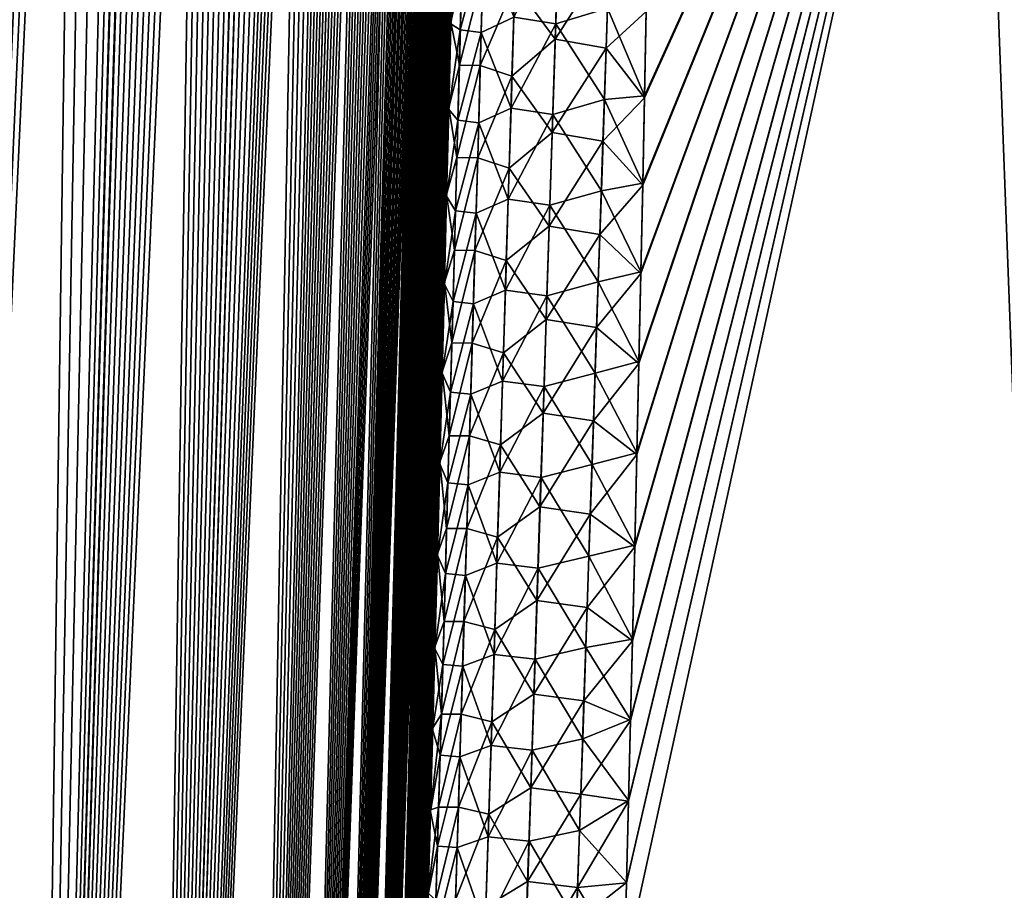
# Model space of a CAD drawing. Header units: metres. Extents: x -109 to 109, y -505 to 40.
# Tile 222 of 331: x 59.91 to 64.15, y -93.3 to -89.54. Entities that reach past the tile are written whole.
import ezdxf

# ---------------------------------------------------------------- set-up
doc = ezdxf.new("R2010")
doc.units = ezdxf.units.M
doc.layers.add('solid_K244224000C74', color=7, linetype='CONTINUOUS')

msp = doc.modelspace()

# ---------------------------------------------------------------- linework, layer by layer
at = {"layer": 'solid_K244224000C74'}
for points in [[(58.619736, -102.819321, -9.522743), (60.018959, -68.180748, -9.500344), (60.143055, -68.193947, -9.719368)], [(58.619736, -102.819321, -9.522743), (59.890728, -68.197083, -9.283277), (60.018959, -68.180748, -9.500344)], [(59.312447, -102.819359, 10.722473), (60.024967, -68.180695, 9.510736), (59.896278, -68.195732, 9.292484)], [(59.312447, -102.819359, 10.722473), (60.149681, -68.195557, 9.731326), (60.024967, -68.180695, 9.510736)], [(58.619736, -102.819321, -9.522743), (60.143055, -68.193947, -9.719368), (60.265053, -68.23732, -9.944122)], [(59.312447, -102.819359, 10.722473), (60.272346, -68.240898, 9.957873), (60.149681, -68.195557, 9.731326)], [(59.312313, -102.819366, -10.722225), (58.619736, -102.819321, -9.522743), (60.265053, -68.23732, -9.944122)], [(59.312313, -102.819366, -10.722225), (60.265053, -68.23732, -9.944122), (60.386879, -68.31356, -10.178873)], [(59.312447, -102.819359, 10.722473), (60.394783, -68.319817, 10.194491), (60.272346, -68.240898, 9.957873)], [(59.312313, -102.819366, -10.722225), (60.386879, -68.31356, -10.178873), (60.50959, -68.428444, -10.427011)], [(59.312447, -102.819359, 10.722473), (59.914825, -102.718887, 11.972528), (60.394783, -68.319817, 10.194491)], [(59.914825, -102.718887, 11.972528), (60.517693, -68.437492, 10.443848), (60.394783, -68.319817, 10.194491)], [(59.312313, -102.819366, -10.722225), (60.50959, -68.428444, -10.427011), (60.632874, -68.587082, -10.689607)], [(59.914825, -102.718887, 11.972528), (60.640522, -68.598389, 10.706372), (60.517693, -68.437492, 10.443848)], [(59.312313, -102.819366, -10.722225), (60.632874, -68.587082, -10.689607), (60.755699, -68.793823, -10.966308)], [(59.914825, -102.718887, 11.972528), (60.762287, -68.80648, 10.981615), (60.640522, -68.598389, 10.706372)], [(59.312313, -102.819366, -10.722225), (60.755699, -68.793823, -10.966308), (60.816189, -68.916214, -11.108828)], [(59.914825, -102.718887, 11.972528), (60.822289, -68.929382, 11.123451), (60.762287, -68.80648, 10.981615)], [(59.312313, -102.819366, -10.722225), (60.816189, -68.916214, -11.108828), (60.875893, -69.051445, -11.253963)], [(59.914825, -102.718887, 11.972528), (60.881523, -69.065025, 11.267893), (60.822289, -68.929382, 11.123451)], [(59.914772, -102.718903, -11.972405), (59.312313, -102.819366, -10.722225), (60.875893, -69.051445, -11.253963)], [(59.914772, -102.718903, -11.972405), (60.875893, -69.051445, -11.253963), (60.934475, -69.200081, -11.401098)], [(59.914825, -102.718887, 11.972528), (60.939671, -69.214005, 11.414376), (60.881523, -69.065025, 11.267893)], [(59.914772, -102.718903, -11.972405), (60.934475, -69.200081, -11.401098), (60.991978, -69.361885, -11.550406)], [(59.914825, -102.718887, 11.972528), (60.424709, -102.516273, 13.271167), (60.939671, -69.214005, 11.414376)], [(60.424709, -102.516273, 13.271167), (60.996769, -69.376099, 11.563077), (60.939671, -69.214005, 11.414376)], [(59.914772, -102.718903, -11.972405), (60.991978, -69.361885, -11.550406), (61.048244, -69.537445, -11.701672)], [(60.424709, -102.516273, 13.271167), (61.052647, -69.551849, 11.71372), (60.996769, -69.376099, 11.563077)], [(59.914772, -102.718903, -11.972405), (61.048244, -69.537445, -11.701672), (61.103176, -69.727036, -11.854755)], [(60.424709, -102.516273, 13.271167), (61.107174, -69.741516, 11.866115), (61.052647, -69.551849, 11.71372)], [(59.914772, -102.718903, -11.972405), (61.103176, -69.727036, -11.854755), (61.156761, -69.930588, -12.009709)], [(60.424709, -102.516273, 13.271167), (61.160362, -69.945023, 12.020344), (61.107174, -69.741516, 11.866115)], [(59.914772, -102.718903, -11.972405), (61.156761, -69.930588, -12.009709), (61.208847, -70.148834, -12.166296)], [(60.424709, -102.516273, 13.271167), (61.212078, -70.163132, 12.176224), (61.160362, -69.945023, 12.020344)], [(59.914772, -102.718903, -11.972405), (61.208847, -70.148834, -12.166296), (61.259415, -70.381607, -12.324515)], [(60.424709, -102.516273, 13.271167), (61.262306, -70.39566, 12.333764), (61.212078, -70.163132, 12.176224)], [(59.914772, -102.718903, -11.972405), (61.259415, -70.381607, -12.324515), (61.308411, -70.629356, -12.484334)], [(60.424709, -102.516273, 13.271167), (61.310982, -70.643066, 12.49292), (61.262306, -70.39566, 12.333764)], [(59.914772, -102.718903, -11.972405), (61.308411, -70.629356, -12.484334), (61.355751, -70.892731, -12.645655)], [(60.424709, -102.516273, 13.271167), (61.358025, -70.906036, 12.653593), (61.310982, -70.643066, 12.49292)], [(60.424706, -102.516273, -13.271149), (59.914772, -102.718903, -11.972405), (61.355751, -70.892731, -12.645655)], [(60.424706, -102.516273, -13.271149), (61.355751, -70.892731, -12.645655), (61.401432, -71.171425, -12.808501)], [(60.424709, -102.516273, 13.271167), (61.403431, -71.184235, 12.81581), (61.358025, -70.906036, 12.653593)], [(60.424706, -102.516273, -13.271149), (61.401432, -71.171425, -12.808501), (61.445377, -71.466408, -12.972818)], [(60.424709, -102.516273, 13.271167), (60.838657, -102.208305, 14.616208), (61.403431, -71.184235, 12.81581)], [(60.838657, -102.208305, 14.616208), (61.447124, -71.478668, 12.979512), (61.403431, -71.184235, 12.81581)], [(60.424706, -102.516273, -13.271149), (61.445377, -71.466408, -12.972818), (61.487553, -71.777885, -13.138582)], [(60.838657, -102.208305, 14.616208), (61.489063, -71.789551, 13.144675), (61.447124, -71.478668, 12.979512)], [(60.424706, -102.516273, -13.271149), (61.487553, -71.777885, -13.138582), (61.527927, -72.105949, -13.305785)], [(60.838657, -102.208305, 14.616208), (61.529221, -72.116959, 13.311293), (61.489063, -71.789551, 13.144675)], [(60.424706, -102.516273, -13.271149), (61.527927, -72.105949, -13.305785), (61.566418, -72.451843, -13.474362)], [(60.838657, -102.208305, 14.616208), (61.567516, -72.462158, 13.479303), (61.529221, -72.116959, 13.311293)], [(60.424706, -102.516273, -13.271149), (61.566418, -72.451843, -13.474362), (61.591038, -72.692101, -13.587521)], [(60.838657, -102.208305, 14.616208), (61.59201, -72.701927, 13.592093), (61.567516, -72.462158, 13.479303)], [(60.424706, -102.516273, -13.271149), (61.591038, -72.692101, -13.587521), (61.614803, -72.940277, -13.701282)], [(60.838657, -102.208305, 14.616208), (61.615665, -72.9496, 13.705495), (61.59201, -72.701927, 13.592093)], [(60.424706, -102.516273, -13.271149), (61.614803, -72.940277, -13.701282), (61.637684, -73.196869, -13.815616)], [(60.838657, -102.208305, 14.616208), (61.638439, -73.205666, 13.81948), (61.615665, -72.9496, 13.705495)], [(60.424706, -102.516273, -13.271149), (61.637684, -73.196869, -13.815616), (61.65966, -73.462181, -13.930505)], [(60.838657, -102.208305, 14.616208), (61.66032, -73.470436, 13.934031), (61.638439, -73.205666, 13.81948)], [(60.424706, -102.516273, -13.271149), (61.65966, -73.462181, -13.930505), (61.680756, -73.73571, -14.045978)], [(60.838657, -102.208305, 14.616208), (61.681324, -73.743416, 14.049176), (61.66032, -73.470436, 13.934031)], [(60.838665, -102.208298, -14.616241), (60.424706, -102.516273, -13.271149), (61.680756, -73.73571, -14.045978)], [(60.838657, -102.208305, 14.616208), (61.701427, -74.024963, 14.164884), (61.681324, -73.743416, 14.049176)], [(60.838665, -102.208298, -14.616241), (61.680756, -73.73571, -14.045978), (61.700939, -74.01783, -14.162003)], [(60.838657, -102.208305, 14.616208), (61.008312, -102.013245, 15.30547), (61.701427, -74.024963, 14.164884)], [(60.838665, -102.208298, -14.616241), (61.700939, -74.01783, -14.162003), (61.720181, -74.309105, -14.278535)], [(61.008312, -102.013245, 15.30547), (61.720592, -74.315659, 14.281111), (61.701427, -74.024963, 14.164884)], [(60.838665, -102.208298, -14.616241), (61.720181, -74.309105, -14.278535), (61.738453, -74.609863, -14.395551)], [(61.008312, -102.013245, 15.30547), (61.7388, -74.615837, 14.397833), (61.720592, -74.315659, 14.281111)], [(60.838665, -102.208298, -14.616241), (61.738453, -74.609863, -14.395551), (61.755791, -74.919533, -14.513095)], [(61.008312, -102.013245, 15.30547), (61.756077, -74.924911, 14.515097), (61.7388, -74.615837, 14.397833)], [(60.838665, -102.208298, -14.616241), (61.755791, -74.919533, -14.513095), (61.77216, -75.238571, -14.631117)], [(61.008312, -102.013245, 15.30547), (61.772392, -75.243347, 14.632849), (61.756077, -74.924911, 14.515097)], [(60.838665, -102.208298, -14.616241), (61.77216, -75.238571, -14.631117), (61.787518, -75.567635, -14.749548)], [(61.008312, -102.013245, 15.30547), (61.787701, -75.5718, 14.751021), (61.772392, -75.243347, 14.632849)], [(61.00832, -102.013237, -15.305506), (60.838665, -102.208298, -14.616241), (61.787518, -75.567635, -14.749548)], [(61.008312, -102.013245, 15.30547), (61.801987, -75.910622, 14.869582), (61.787701, -75.5718, 14.751021)], [(61.00832, -102.013237, -15.305506), (61.787518, -75.567635, -14.749548), (61.801846, -75.907059, -14.868356)], [(61.008312, -102.013245, 15.30547), (61.152149, -101.790222, 16.005117), (61.801987, -75.910622, 14.869582)], [(61.00832, -102.013237, -15.305506), (61.801846, -75.907059, -14.868356), (61.815178, -76.256195, -14.98761)], [(61.152149, -101.790222, 16.005117), (61.815285, -76.259148, 14.9886), (61.801987, -75.910622, 14.869582)], [(61.00832, -102.013237, -15.305506), (61.815178, -76.256195, -14.98761), (61.827484, -76.615616, -15.107229)], [(61.152149, -101.790222, 16.005117), (61.827557, -76.61795, 15.107995), (61.815285, -76.259148, 14.9886)], [(61.00832, -102.013237, -15.305506), (61.827484, -76.615616, -15.107229), (61.838707, -76.986061, -15.227113)], [(61.152149, -101.790222, 16.005117), (61.838757, -76.987785, 15.227665), (61.827557, -76.61795, 15.107995)], [(61.00832, -102.013237, -15.305506), (61.838707, -76.986061, -15.227113), (61.846401, -77.271439, -15.317158)], [(61.152149, -101.790222, 16.005117), (61.846436, -77.272713, 15.317557), (61.838757, -76.987785, 15.227665)], [(61.00832, -102.013237, -15.305506), (61.846401, -77.271439, -15.317158), (61.853512, -77.562737, -15.407394)], [(61.152149, -101.790222, 16.005117), (61.853531, -77.56356, 15.407648), (61.846436, -77.272713, 15.317557)], [(61.00832, -102.013237, -15.305506), (61.853512, -77.562737, -15.407394), (61.860016, -77.860176, -15.497785)], [(61.152149, -101.790222, 16.005117), (61.860027, -77.86055, 15.497899), (61.853531, -77.56356, 15.407648)], [(61.00832, -102.013237, -15.305506), (61.860016, -77.860176, -15.497785), (61.865902, -78.164101, -15.588267)], [(61.152149, -101.790222, 16.005117), (61.865902, -78.164032, 15.588249), (61.860027, -77.86055, 15.497899)], [(61.152153, -101.790215, -16.005148), (61.00832, -102.013237, -15.305506), (61.865902, -78.164101, -15.588267)], [(61.152149, -101.790222, 16.005117), (61.871132, -78.474373, 15.678636), (61.865902, -78.164032, 15.588249)], [(61.152153, -101.790215, -16.005148), (61.865902, -78.164101, -15.588267), (61.87114, -78.474892, -15.67878)], [(61.152149, -101.790222, 16.005117), (61.269543, -101.537865, 16.715139), (61.871132, -78.474373, 15.678636)], [(61.152153, -101.790215, -16.005148), (61.87114, -78.474892, -15.67878), (61.875717, -78.792862, -15.769264)], [(61.269543, -101.537865, 16.715139), (61.875706, -78.791916, 15.769001), (61.871132, -78.474373, 15.678636)], [(61.152153, -101.790215, -16.005148), (61.875717, -78.792862, -15.769264), (61.879669, -79.117493, -15.859822)], [(61.269543, -101.537865, 16.715139), (61.879654, -79.116112, 15.859447), (61.875706, -78.791916, 15.769001)], [(61.152153, -101.790215, -16.005148), (61.879669, -79.117493, -15.859822), (61.882996, -79.448753, -15.950448)], [(61.269543, -101.537865, 16.715139), (61.88298, -79.44696, 15.949965), (61.879654, -79.116112, 15.859447)], [(61.152153, -101.790215, -16.005148), (61.882996, -79.448753, -15.950448), (61.885674, -79.787079, -16.041052)], [(61.269543, -101.537865, 16.715139), (61.885662, -79.784859, 16.040472), (61.88298, -79.44696, 15.949965)], [(61.152153, -101.790215, -16.005148), (61.885674, -79.787079, -16.041052), (61.88768, -80.132874, -16.13155)], [(61.269543, -101.537865, 16.715139), (61.887669, -80.130249, 16.130877), (61.885662, -79.784859, 16.040472)], [(61.152153, -101.790215, -16.005148), (61.88768, -80.132874, -16.13155), (61.888992, -80.486557, -16.221849)], [(61.269543, -101.537865, 16.715139), (61.888985, -80.483543, 16.221092), (61.887669, -80.130249, 16.130877)], [(61.152153, -101.790215, -16.005148), (61.888992, -80.486557, -16.221849), (61.889629, -80.84787, -16.312019)], [(61.269543, -101.537865, 16.715139), (61.889629, -80.844475, 16.311184), (61.888985, -80.483543, 16.221092)], [(61.269547, -101.537849, -16.71517), (61.152153, -101.790215, -16.005148), (61.889629, -80.84787, -16.312019)], [(61.269543, -101.537865, 16.715139), (61.889633, -81.212616, 16.401237), (61.889629, -80.844475, 16.311184)], [(61.269547, -101.537849, -16.71517), (61.889629, -80.84787, -16.312019), (61.889626, -81.216393, -16.402145)], [(61.269543, -101.537865, 16.715139), (61.359631, -101.255722, 17.434717), (61.889633, -81.212616, 16.401237)], [(61.269547, -101.537849, -16.71517), (61.889626, -81.216393, -16.402145), (61.888954, -81.592598, -16.492104)], [(61.359631, -101.255722, 17.434717), (61.888966, -81.588463, 16.491133), (61.889633, -81.212616, 16.401237)], [(61.269547, -101.537849, -16.71517), (61.888954, -81.592598, -16.492104), (61.887589, -81.976982, -16.581776)], [(61.359631, -101.255722, 17.434717), (61.887608, -81.972496, 16.580748), (61.888966, -81.588463, 16.491133)], [(61.269547, -101.537849, -16.71517), (61.887589, -81.976982, -16.581776), (61.885502, -82.370018, -16.67104)], [(61.359631, -101.255722, 17.434717), (61.885532, -82.365196, 16.66996), (61.887608, -81.972496, 16.580748)], [(61.269547, -101.537849, -16.71517), (61.885502, -82.370018, -16.67104), (61.883316, -82.690811, -16.742126)], [(61.359631, -101.255722, 17.434717), (61.883354, -82.685738, 16.741011), (61.885532, -82.365196, 16.66996)], [(61.269547, -101.537849, -16.71517), (61.883316, -82.690811, -16.742126), (61.880711, -83.016655, -16.813086)], [(61.359631, -101.255722, 17.434717), (61.880756, -83.011337, 16.811941), (61.883354, -82.685738, 16.741011)], [(61.269547, -101.537849, -16.71517), (61.880711, -83.016655, -16.813086), (61.877674, -83.347733, -16.883865)], [(61.359631, -101.255722, 17.434717), (61.877731, -83.342171, 16.882694), (61.880756, -83.011337, 16.811941)], [(61.359631, -101.255722, 17.434717), (61.874264, -83.678543, 16.953184), (61.877731, -83.342171, 16.882694)], [(61.269547, -101.537849, -16.71517), (61.877674, -83.347733, -16.883865), (61.874199, -83.684326, -16.954378)], [(61.269547, -101.537849, -16.71517), (61.874199, -83.684326, -16.954378), (61.870266, -84.026726, -17.024536)], [(61.359631, -101.255722, 17.434717), (61.870338, -84.020729, 17.023327), (61.874264, -83.678543, 16.953184)], [(61.269547, -101.537849, -16.71517), (61.870266, -84.026726, -17.024536), (61.865864, -84.375229, -17.094257)], [(61.359631, -101.255722, 17.434717), (61.865948, -84.369026, 17.093033), (61.870338, -84.020729, 17.023327)], [(61.359634, -101.255707, -17.434746), (61.269547, -101.537849, -16.71517), (61.865864, -84.375229, -17.094257)], [(61.359631, -101.255722, 17.434717), (61.861076, -84.723732, 17.162222), (61.865948, -84.369026, 17.093033)], [(61.359634, -101.255707, -17.434746), (61.865864, -84.375229, -17.094257), (61.860985, -84.730118, -17.163454)], [(61.359631, -101.255722, 17.434717), (61.421638, -100.94191, 18.163813), (61.861076, -84.723732, 17.162222)], [(61.359634, -101.255707, -17.434746), (61.860985, -84.730118, -17.163454), (61.855656, -85.091026, -17.232246)], [(61.421638, -100.94191, 18.163813), (61.855755, -85.084473, 17.231009), (61.861076, -84.723732, 17.162222)], [(61.421638, -100.94191, 18.163813), (61.85001, -85.450851, 17.299515), (61.855755, -85.084473, 17.231009)], [(61.359634, -101.255707, -17.434746), (61.855656, -85.091026, -17.232246), (61.849903, -85.457573, -17.300753)], [(61.359634, -101.255707, -17.434746), (61.849903, -85.457573, -17.300753), (61.843712, -85.830086, -17.368856)], [(61.421638, -100.94191, 18.163813), (61.84383, -85.823227, 17.367622), (61.85001, -85.450851, 17.299515)], [(61.359634, -101.255707, -17.434746), (61.843712, -85.830086, -17.368856), (61.838207, -86.145325, -17.425217)], [(61.421638, -100.94191, 18.163813), (61.837193, -86.20192, 17.435213), (61.84383, -85.823227, 17.367622)], [(61.359634, -101.255707, -17.434746), (61.838207, -86.145325, -17.425217), (61.832382, -86.465149, -17.481148)], [(61.421638, -100.94191, 18.163813), (61.830093, -86.587288, 17.502171), (61.837193, -86.20192, 17.435213)], [(61.359634, -101.255707, -17.434746), (61.832382, -86.465149, -17.481148), (61.826225, -86.789742, -17.536581)], [(61.421638, -100.94191, 18.163813), (61.822517, -86.979668, 17.568377), (61.830093, -86.587288, 17.502171)], [(62.514496, -93.622734, -20.032114), (62.523453, -93.265045, -19.992966), (64.024048, -86.734787, -19.950665)], [(64.28318, -93.64727, -21.160151), (62.514496, -93.622734, -20.032114), (64.024048, -86.734787, -19.950665)], [(62.514496, -93.622719, 20.03211), (64.28318, -93.64727, 21.160152), (64.024048, -86.734787, 19.950666)], [(62.523407, -93.266693, 19.993149), (62.514496, -93.622719, 20.03211), (64.024048, -86.734787, 19.950666)], [(62.532146, -92.914543, 19.953306), (62.523407, -93.266693, 19.993149), (64.024048, -86.734787, 19.950666)], [(62.523453, -93.265045, -19.992966), (62.532227, -92.91127, -19.95293), (64.024048, -86.734787, -19.950665)], [(62.540745, -92.566101, 19.912624), (62.532146, -92.914543, 19.953306), (64.024048, -86.734787, 19.950666)], [(62.532227, -92.91127, -19.95293), (62.540863, -92.561226, -19.912046), (64.024048, -86.734787, -19.950665)], [(62.54924, -92.221184, 19.871141), (62.540745, -92.566101, 19.912624), (64.024048, -86.734787, 19.950666)], [(62.540863, -92.561226, -19.912046), (62.549397, -92.214745, -19.870352), (64.024048, -86.734787, -19.950665)], [(62.558998, -91.816116, 19.820734), (62.54924, -92.221184, 19.871141), (64.024048, -86.734787, 19.950666)], [(62.549397, -92.214745, -19.870352), (62.559158, -91.809334, -19.819874), (64.024048, -86.734787, -19.950665)], [(62.568268, -91.417168, 19.769224), (62.558998, -91.816116, 19.820734), (64.024048, -86.734787, 19.950666)], [(62.559158, -91.809334, -19.819874), (62.568432, -91.410034, -19.768288), (64.024048, -86.734787, -19.950665)], [(62.57708, -91.024086, 19.716665), (62.568268, -91.417168, 19.769224), (64.024048, -86.734787, 19.950666)], [(62.568432, -91.410034, -19.768288), (62.577248, -91.016609, -19.715651), (64.024048, -86.734787, -19.950665)], [(62.585468, -90.636635, 19.663105), (62.57708, -91.024086, 19.716665), (64.024048, -86.734787, 19.950666)], [(62.577248, -91.016609, -19.715651), (62.585636, -90.628822, -19.66201), (64.024048, -86.734787, -19.950665)], [(62.593468, -90.254585, 19.608593), (62.585468, -90.636635, 19.663105), (64.024048, -86.734787, 19.950666)], [(62.585636, -90.628822, -19.66201), (62.593639, -90.246429, -19.607414), (64.024048, -86.734787, -19.950665)], [(62.60112, -89.877686, 19.553173), (62.593468, -90.254585, 19.608593), (64.024048, -86.734787, 19.950666)], [(62.593639, -90.246429, -19.607414), (62.601295, -89.869194, -19.55191), (64.024048, -86.734787, -19.950665)], [(62.608459, -89.505699, 19.496889), (62.60112, -89.877686, 19.553173), (64.024048, -86.734787, 19.950666)], [(62.601295, -89.869194, -19.55191), (62.608635, -89.496872, -19.495537), (64.024048, -86.734787, -19.950665)], [(64.28318, -93.64727, -21.160151), (64.024048, -86.734787, -19.950665), (65.46019, -86.734787, -20.779823)], [(64.28318, -93.64727, 21.160152), (65.46019, -86.734787, 20.779823), (64.024048, -86.734787, 19.950666)], [(61.359634, -101.255707, -17.434746), (61.826225, -86.789742, -17.536581), (61.81974, -87.119308, -17.59145)], [(61.421638, -100.94191, 18.163813), (61.814461, -87.379288, 17.633757), (61.822517, -86.979668, 17.568377)], [(61.359634, -101.255707, -17.434746), (61.81974, -87.119308, -17.59145), (61.812923, -87.453804, -17.645775)], [(61.421638, -100.94191, 18.163813), (61.805977, -87.785294, 17.698624), (61.814461, -87.379288, 17.633757)], [(61.359634, -101.255707, -17.434746), (61.812923, -87.453804, -17.645775), (61.80582, -87.792625, -17.69978)], [(61.359634, -101.255707, -17.434746), (61.80582, -87.792625, -17.69978), (61.798428, -88.135933, -17.753395)], [(61.421638, -100.94191, 18.163813), (61.798588, -88.128563, 17.752262), (61.805977, -87.785294, 17.698624)], [(61.359634, -101.255707, -17.434746), (61.798428, -88.135933, -17.753395), (61.790726, -88.483971, -17.806528)], [(61.421638, -100.94191, 18.163813), (61.790894, -88.476578, 17.80542), (61.798588, -88.128563, 17.752262)], [(61.359634, -101.255707, -17.434746), (61.790726, -88.483971, -17.806528), (61.782719, -88.83696, -17.859085)], [(61.421638, -100.94191, 18.163813), (61.782887, -88.829559, 17.858006), (61.790894, -88.476578, 17.80542)], [(61.359634, -101.255707, -17.434746), (61.782719, -88.83696, -17.859085), (61.774391, -89.195145, -17.910973)], [(61.421638, -100.94191, 18.163813), (61.774563, -89.187752, 17.909922), (61.782887, -88.829559, 17.858006)], [(61.359634, -101.255707, -17.434746), (61.774391, -89.195145, -17.910973), (61.765739, -89.558754, -17.962097)], [(61.421638, -100.94191, 18.163813), (61.765915, -89.551384, 17.961077), (61.774563, -89.187752, 17.909922)], [(61.81673, -89.193336, -18.228584), (61.765739, -89.558754, -17.962097), (61.774391, -89.195145, -17.910973)], [(61.80658, -89.58387, -18.283426), (61.765739, -89.558754, -17.962097), (61.81673, -89.193336, -18.228584)], [(61.812836, -89.336952, 18.248079), (61.774563, -89.187752, 17.909922), (61.765915, -89.551384, 17.961077)], [(61.80658, -89.58387, -18.283426), (61.81673, -89.193336, -18.228584), (61.908184, -89.206093, -18.538315)], [(61.80658, -89.58387, -18.283426), (61.908184, -89.206093, -18.538315), (61.897236, -89.596008, -18.593098)], [(61.897236, -89.596008, -18.593098), (61.908184, -89.206093, -18.538315), (62.037342, -89.530029, -18.873135)], [(62.037342, -89.530029, -18.873135), (62.230766, -89.167503, -19.084707), (62.218369, -89.558533, -19.140375)], [(62.218369, -89.558533, -19.140375), (62.230766, -89.167503, -19.084707), (62.441563, -89.491661, -19.361511)], [(62.041218, -89.387444, 18.852398), (62.215786, -89.624695, 19.149048), (62.228592, -89.221603, 19.091934)], [(62.228592, -89.221603, 19.091934), (62.215786, -89.624695, 19.149048), (62.448769, -89.26223, 19.328245)], [(62.215786, -89.624695, 19.149048), (62.435398, -89.663887, 19.385464), (62.448769, -89.26223, 19.328245)], [(62.448769, -89.26223, 19.328245), (62.435398, -89.663887, 19.385464), (62.608459, -89.505699, 19.496889)], [(61.812836, -89.336952, 18.248079), (61.765915, -89.551384, 17.961077), (61.802387, -89.736397, 18.303541)], [(61.812836, -89.336952, 18.248079), (61.802387, -89.736397, 18.303541), (61.904156, -89.339149, 18.556381)], [(61.802387, -89.736397, 18.303541), (61.892887, -89.738312, 18.611876), (61.904156, -89.339149, 18.556381)], [(62.041218, -89.387444, 18.852398), (61.904156, -89.339149, 18.556381), (61.892887, -89.738312, 18.611876)], [(62.041218, -89.387444, 18.852398), (61.892887, -89.738312, 18.611876), (62.029228, -89.784767, 18.90766)], [(62.041218, -89.387444, 18.852398), (62.029228, -89.784767, 18.90766), (62.215786, -89.624695, 19.149048)], [(62.218369, -89.558533, -19.140375), (62.441563, -89.491661, -19.361511), (62.428425, -89.885231, -19.416649)], [(62.428425, -89.885231, -19.416649), (62.441563, -89.491661, -19.361511), (62.601295, -89.869194, -19.55191)], [(62.435398, -89.663887, 19.385464), (62.60112, -89.877686, 19.553173), (62.608459, -89.505699, 19.496889)], [(62.441563, -89.491661, -19.361511), (62.608635, -89.496872, -19.495537), (62.601295, -89.869194, -19.55191)], [(61.897236, -89.596008, -18.593098), (62.037342, -89.530029, -18.873135), (62.025467, -89.922333, -18.927135)], [(62.025467, -89.922333, -18.927135), (62.037342, -89.530029, -18.873135), (62.218369, -89.558533, -19.140375)], [(61.421638, -100.941902, -18.16383), (61.359634, -101.255707, -17.434746), (61.765739, -89.558754, -17.962097)], [(61.421638, -100.94191, 18.163813), (61.756939, -89.920692, 18.011377), (61.765915, -89.551384, 17.961077)], [(61.421638, -100.941902, -18.16383), (61.765739, -89.558754, -17.962097), (61.756756, -89.928024, -18.012365)], [(61.80658, -89.58387, -18.283426), (61.756756, -89.928024, -18.012365), (61.765739, -89.558754, -17.962097)], [(61.796249, -89.974632, -18.336712), (61.756756, -89.928024, -18.012365), (61.80658, -89.58387, -18.283426)], [(61.802387, -89.736397, 18.303541), (61.765915, -89.551384, 17.961077), (61.756939, -89.920692, 18.011377)], [(61.796249, -89.974632, -18.336712), (61.80658, -89.58387, -18.283426), (61.897236, -89.596008, -18.593098)], [(62.025467, -89.922333, -18.927135), (62.218369, -89.558533, -19.140375), (62.205864, -89.949753, -19.19445)], [(62.205864, -89.949753, -19.19445), (62.218369, -89.558533, -19.140375), (62.428425, -89.885231, -19.416649)], [(61.796249, -89.974632, -18.336712), (61.897236, -89.596008, -18.593098), (61.886131, -89.986137, -18.646322)], [(61.886131, -89.986137, -18.646322), (61.897236, -89.596008, -18.593098), (62.025467, -89.922333, -18.927135)], [(62.029228, -89.784767, 18.90766), (62.202866, -90.028, 19.204472), (62.215786, -89.624695, 19.149048)], [(62.215786, -89.624695, 19.149048), (62.202866, -90.028, 19.204472), (62.435398, -89.663887, 19.385464)], [(62.202866, -90.028, 19.204472), (62.421932, -90.065742, 19.44099), (62.435398, -89.663887, 19.385464)], [(62.435398, -89.663887, 19.385464), (62.421932, -90.065742, 19.44099), (62.60112, -89.877686, 19.553173)], [(61.802387, -89.736397, 18.303541), (61.756939, -89.920692, 18.011377), (61.791752, -90.13607, 18.357378)], [(61.802387, -89.736397, 18.303541), (61.791752, -90.13607, 18.357378), (61.892887, -89.738312, 18.611876)], [(61.791752, -90.13607, 18.357378), (61.881462, -90.137703, 18.665741), (61.892887, -89.738312, 18.611876)], [(62.029228, -89.784767, 18.90766), (61.892887, -89.738312, 18.611876), (61.881462, -90.137703, 18.665741)], [(62.029228, -89.784767, 18.90766), (61.881462, -90.137703, 18.665741), (62.017109, -90.182304, 18.9613)], [(62.029228, -89.784767, 18.90766), (62.017109, -90.182304, 18.9613), (62.202866, -90.028, 19.204472)], [(62.205864, -89.949753, -19.19445), (62.428425, -89.885231, -19.416649), (62.415211, -90.278992, -19.470167)], [(62.415211, -90.278992, -19.470167), (62.428425, -89.885231, -19.416649), (62.593639, -90.246429, -19.607414)], [(62.421932, -90.065742, 19.44099), (62.593468, -90.254585, 19.608593), (62.60112, -89.877686, 19.553173)], [(62.428425, -89.885231, -19.416649), (62.601295, -89.869194, -19.55191), (62.593639, -90.246429, -19.607414)], [(61.421638, -100.94191, 18.163813), (61.454559, -100.596848, 18.901022), (61.756939, -89.920692, 18.011377)], [(61.421638, -100.941902, -18.16383), (61.756756, -89.928024, -18.012365), (61.747463, -90.302811, -18.061842)], [(61.454559, -100.596848, 18.901022), (61.747643, -90.29554, 18.06089), (61.756939, -89.920692, 18.011377)], [(61.796249, -89.974632, -18.336712), (61.747463, -90.302811, -18.061842), (61.756756, -89.928024, -18.012365)], [(61.791752, -90.13607, 18.357378), (61.756939, -89.920692, 18.011377), (61.747643, -90.29554, 18.06089)], [(61.886131, -89.986137, -18.646322), (62.025467, -89.922333, -18.927135), (62.01347, -90.314842, -18.979561)], [(62.01347, -90.314842, -18.979561), (62.025467, -89.922333, -18.927135), (62.205864, -89.949753, -19.19445)], [(62.01347, -90.314842, -18.979561), (62.205864, -89.949753, -19.19445), (62.19326, -90.341171, -19.246948)], [(62.19326, -90.341171, -19.246948), (62.205864, -89.949753, -19.19445), (62.415211, -90.278992, -19.470167)], [(61.785751, -90.365616, -18.388449), (61.747463, -90.302811, -18.061842), (61.796249, -89.974632, -18.336712)], [(61.785751, -90.365616, -18.388449), (61.796249, -89.974632, -18.336712), (61.886131, -89.986137, -18.646322)], [(61.785751, -90.365616, -18.388449), (61.886131, -89.986137, -18.646322), (61.874886, -90.376472, -18.698)], [(61.874886, -90.376472, -18.698), (61.886131, -89.986137, -18.646322), (62.01347, -90.314842, -18.979561)], [(62.017109, -90.182304, 18.9613), (62.189842, -90.431503, 19.258221), (62.202866, -90.028, 19.204472)], [(62.202866, -90.028, 19.204472), (62.189842, -90.431503, 19.258221), (62.421932, -90.065742, 19.44099)], [(62.189842, -90.431503, 19.258221), (62.408386, -90.467796, 19.494835), (62.421932, -90.065742, 19.44099)], [(62.421932, -90.065742, 19.44099), (62.408386, -90.467796, 19.494835), (62.593468, -90.254585, 19.608593)], [(61.791752, -90.13607, 18.357378), (61.747643, -90.29554, 18.06089), (61.780941, -90.53598, 18.409601)], [(61.791752, -90.13607, 18.357378), (61.780941, -90.53598, 18.409601), (61.881462, -90.137703, 18.665741)], [(61.780941, -90.53598, 18.409601), (61.869896, -90.537308, 18.717989), (61.881462, -90.137703, 18.665741)], [(62.017109, -90.182304, 18.9613), (61.881462, -90.137703, 18.665741), (61.869896, -90.537308, 18.717989)], [(62.017109, -90.182304, 18.9613), (61.869896, -90.537308, 18.717989), (62.004875, -90.580048, 19.013329)], [(62.017109, -90.182304, 18.9613), (62.004875, -90.580048, 19.013329), (62.189842, -90.431503, 19.258221)], [(62.408386, -90.467796, 19.494835), (62.585468, -90.636635, 19.663105), (62.593468, -90.254585, 19.608593)], [(62.415211, -90.278992, -19.470167), (62.593639, -90.246429, -19.607414), (62.585636, -90.628822, -19.66201)], [(61.421638, -100.941902, -18.16383), (61.747463, -90.302811, -18.061842), (61.737888, -90.682442, -18.110817)], [(61.454559, -100.596848, 18.901022), (61.738071, -90.675255, 18.109903), (61.747643, -90.29554, 18.06089)], [(61.785751, -90.365616, -18.388449), (61.737888, -90.682442, -18.110817), (61.747463, -90.302811, -18.061842)], [(61.780941, -90.53598, 18.409601), (61.747643, -90.29554, 18.06089), (61.738071, -90.675255, 18.109903)], [(62.19326, -90.341171, -19.246948), (62.415211, -90.278992, -19.470167), (62.40192, -90.672928, -19.522081)], [(62.40192, -90.672928, -19.522081), (62.415211, -90.278992, -19.470167), (62.585636, -90.628822, -19.66201)], [(61.874886, -90.376472, -18.698), (62.01347, -90.314842, -18.979561), (62.001366, -90.707542, -19.030422)], [(62.001366, -90.707542, -19.030422), (62.01347, -90.314842, -18.979561), (62.19326, -90.341171, -19.246948)], [(62.001366, -90.707542, -19.030422), (62.19326, -90.341171, -19.246948), (62.180569, -90.732773, -19.297876)], [(62.180569, -90.732773, -19.297876), (62.19326, -90.341171, -19.246948), (62.40192, -90.672928, -19.522081)], [(61.775093, -90.756821, -18.438648), (61.737888, -90.682442, -18.110817), (61.785751, -90.365616, -18.388449)], [(61.775093, -90.756821, -18.438648), (61.785751, -90.365616, -18.388449), (61.874886, -90.376472, -18.698)], [(61.775093, -90.756821, -18.438648), (61.874886, -90.376472, -18.698), (61.863506, -90.767014, -18.74814)], [(61.863506, -90.767014, -18.74814), (61.874886, -90.376472, -18.698), (62.001366, -90.707542, -19.030422)], [(62.004875, -90.580048, 19.013329), (62.176727, -90.835197, 19.310303), (62.189842, -90.431503, 19.258221)], [(62.189842, -90.431503, 19.258221), (62.176727, -90.835197, 19.310303), (62.408386, -90.467796, 19.494835)], [(62.176727, -90.835197, 19.310303), (62.394772, -90.870026, 19.547012), (62.408386, -90.467796, 19.494835)], [(62.408386, -90.467796, 19.494835), (62.394772, -90.870026, 19.547012), (62.585468, -90.636635, 19.663105)], [(61.780941, -90.53598, 18.409601), (61.738071, -90.675255, 18.109903), (61.769974, -90.936119, 18.46022)], [(61.780941, -90.53598, 18.409601), (61.769974, -90.936119, 18.46022), (61.869896, -90.537308, 18.717989)], [(61.769974, -90.936119, 18.46022), (61.858192, -90.937126, 18.768633), (61.869896, -90.537308, 18.717989)], [(62.004875, -90.580048, 19.013329), (61.869896, -90.537308, 18.717989), (61.858192, -90.937126, 18.768633)], [(62.004875, -90.580048, 19.013329), (61.858192, -90.937126, 18.768633), (61.992535, -90.977982, 19.063759)], [(62.004875, -90.580048, 19.013329), (61.992535, -90.977982, 19.063759), (62.176727, -90.835197, 19.310303)], [(62.394772, -90.870026, 19.547012), (62.57708, -91.024086, 19.716665), (62.585468, -90.636635, 19.663105)], [(62.40192, -90.672928, -19.522081), (62.585636, -90.628822, -19.66201), (62.577248, -91.016609, -19.715651)], [(61.421638, -100.941902, -18.16383), (61.737888, -90.682442, -18.110817), (61.728035, -91.067169, -18.159178)], [(61.454559, -100.596848, 18.901022), (61.728218, -91.060066, 18.158302), (61.738071, -90.675255, 18.109903)], [(61.775093, -90.756821, -18.438648), (61.728035, -91.067169, -18.159178), (61.737888, -90.682442, -18.110817)], [(61.769974, -90.936119, 18.46022), (61.738071, -90.675255, 18.109903), (61.728218, -91.060066, 18.158302)], [(62.180569, -90.732773, -19.297876), (62.40192, -90.672928, -19.522081), (62.388573, -91.067047, -19.572401)], [(62.388573, -91.067047, -19.572401), (62.40192, -90.672928, -19.522081), (62.577248, -91.016609, -19.715651)], [(61.863506, -90.767014, -18.74814), (62.001366, -90.707542, -19.030422), (61.989159, -91.100433, -19.079727)], [(61.989159, -91.100433, -19.079727), (62.001366, -90.707542, -19.030422), (62.180569, -90.732773, -19.297876)], [(61.989159, -91.100433, -19.079727), (62.180569, -90.732773, -19.297876), (62.167801, -91.12455, -19.34725)], [(62.167801, -91.12455, -19.34725), (62.180569, -90.732773, -19.297876), (62.388573, -91.067047, -19.572401)], [(61.764286, -91.148224, -18.487322), (61.728035, -91.067169, -18.159178), (61.775093, -90.756821, -18.438648)], [(61.764286, -91.148224, -18.487322), (61.775093, -90.756821, -18.438648), (61.863506, -90.767014, -18.74814)], [(61.764286, -91.148224, -18.487322), (61.863506, -90.767014, -18.74814), (61.852009, -91.157745, -18.796757)], [(61.852009, -91.157745, -18.796757), (61.863506, -90.767014, -18.74814), (61.989159, -91.100433, -19.079727)], [(61.992535, -90.977982, 19.063759), (62.163536, -91.239082, 19.360737), (62.176727, -90.835197, 19.310303)], [(62.176727, -90.835197, 19.310303), (62.163536, -91.239082, 19.360737), (62.394772, -90.870026, 19.547012)], [(62.163536, -91.239082, 19.360737), (62.381096, -91.272438, 19.597536), (62.394772, -90.870026, 19.547012)], [(62.394772, -90.870026, 19.547012), (62.381096, -91.272438, 19.597536), (62.57708, -91.024086, 19.716665)], [(61.769974, -90.936119, 18.46022), (61.728218, -91.060066, 18.158302), (61.758854, -91.336464, 18.509249)], [(61.769974, -90.936119, 18.46022), (61.758854, -91.336464, 18.509249), (61.858192, -90.937126, 18.768633)], [(61.758854, -91.336464, 18.509249), (61.846367, -91.337143, 18.81768), (61.858192, -90.937126, 18.768633)], [(61.992535, -90.977982, 19.063759), (61.858192, -90.937126, 18.768633), (61.846367, -91.337143, 18.81768)], [(61.992535, -90.977982, 19.063759), (61.846367, -91.337143, 18.81768), (61.980099, -91.376106, 19.112604)], [(61.992535, -90.977982, 19.063759), (61.980099, -91.376106, 19.112604), (62.163536, -91.239082, 19.360737)], [(62.381096, -91.272438, 19.597536), (62.568268, -91.417168, 19.769224), (62.57708, -91.024086, 19.716665)], [(62.388573, -91.067047, -19.572401), (62.577248, -91.016609, -19.715651), (62.568432, -91.410034, -19.768288)], [(61.421638, -100.941902, -18.16383), (61.728035, -91.067169, -18.159178), (61.717888, -91.45726, -18.206795)], [(61.454559, -100.596848, 18.901022), (61.718075, -91.450256, 18.205961), (61.728218, -91.060066, 18.158302)], [(61.764286, -91.148224, -18.487322), (61.717888, -91.45726, -18.206795), (61.728035, -91.067169, -18.159178)], [(61.758854, -91.336464, 18.509249), (61.728218, -91.060066, 18.158302), (61.718075, -91.450256, 18.205961)], [(62.167801, -91.12455, -19.34725), (62.388573, -91.067047, -19.572401), (62.375175, -91.461327, -19.621138)], [(62.375175, -91.461327, -19.621138), (62.388573, -91.067047, -19.572401), (62.568432, -91.410034, -19.768288)], [(61.852009, -91.157745, -18.796757), (61.989159, -91.100433, -19.079727), (61.976864, -91.493507, -19.127493)], [(61.976864, -91.493507, -19.127493), (61.989159, -91.100433, -19.079727), (62.167801, -91.12455, -19.34725)], [(61.753342, -91.539833, -18.534479), (61.717888, -91.45726, -18.206795), (61.764286, -91.148224, -18.487322)], [(61.753342, -91.539833, -18.534479), (61.764286, -91.148224, -18.487322), (61.852009, -91.157745, -18.796757)], [(61.753342, -91.539833, -18.534479), (61.852009, -91.157745, -18.796757), (61.840401, -91.548676, -18.843857)], [(61.840401, -91.548676, -18.843857), (61.852009, -91.157745, -18.796757), (61.976864, -91.493507, -19.127493)], [(61.976864, -91.493507, -19.127493), (62.167801, -91.12455, -19.34725), (62.154964, -91.516502, -19.395077)], [(62.154964, -91.516502, -19.395077), (62.167801, -91.12455, -19.34725), (62.375175, -91.461327, -19.621138)], [(61.980099, -91.376106, 19.112604), (62.150276, -91.64315, 19.409531), (62.163536, -91.239082, 19.360737)], [(62.163536, -91.239082, 19.360737), (62.150276, -91.64315, 19.409531), (62.381096, -91.272438, 19.597536)], [(62.150276, -91.64315, 19.409531), (62.367378, -91.675026, 19.646416), (62.381096, -91.272438, 19.597536)], [(62.381096, -91.272438, 19.597536), (62.367378, -91.675026, 19.646416), (62.568268, -91.417168, 19.769224)], [(61.758854, -91.336464, 18.509249), (61.718075, -91.450256, 18.205961), (61.747601, -91.737015, 18.556698)], [(61.758854, -91.336464, 18.509249), (61.747601, -91.737015, 18.556698), (61.846367, -91.337143, 18.81768)], [(61.747601, -91.737015, 18.556698), (61.834435, -91.737358, 18.865149), (61.846367, -91.337143, 18.81768)], [(61.980099, -91.376106, 19.112604), (61.846367, -91.337143, 18.81768), (61.834435, -91.737358, 18.865149)], [(61.980099, -91.376106, 19.112604), (61.834435, -91.737358, 18.865149), (61.967583, -91.774414, 19.159872)], [(61.980099, -91.376106, 19.112604), (61.967583, -91.774414, 19.159872), (62.150276, -91.64315, 19.409531)], [(62.367378, -91.675026, 19.646416), (62.558998, -91.816116, 19.820734), (62.568268, -91.417168, 19.769224)], [(62.375175, -91.461327, -19.621138), (62.568432, -91.410034, -19.768288), (62.559158, -91.809334, -19.819874)], [(61.421638, -100.941902, -18.16383), (61.717888, -91.45726, -18.206795), (61.707443, -91.852997, -18.253536)], [(61.454559, -100.596848, 18.901022), (61.707626, -91.846115, 18.252747), (61.718075, -91.450256, 18.205961)], [(61.753342, -91.539833, -18.534479), (61.707443, -91.852997, -18.253536), (61.717888, -91.45726, -18.206795)], [(61.747601, -91.737015, 18.556698), (61.718075, -91.450256, 18.205961), (61.707626, -91.846115, 18.252747)], [(62.154964, -91.516502, -19.395077), (62.375175, -91.461327, -19.621138), (62.361736, -91.855774, -19.668306)], [(62.361736, -91.855774, -19.668306), (62.375175, -91.461327, -19.621138), (62.559158, -91.809334, -19.819874)], [(61.840401, -91.548676, -18.843857), (61.976864, -91.493507, -19.127493), (61.964493, -91.886757, -19.173725)], [(61.964493, -91.886757, -19.173725), (61.976864, -91.493507, -19.127493), (62.154964, -91.516502, -19.395077)], [(61.742275, -91.931633, -18.58013), (61.707443, -91.852997, -18.253536), (61.753342, -91.539833, -18.534479)], [(61.742275, -91.931633, -18.58013), (61.753342, -91.539833, -18.534479), (61.840401, -91.548676, -18.843857)], [(61.964493, -91.886757, -19.173725), (62.154964, -91.516502, -19.395077), (62.142078, -91.908615, -19.441368)], [(62.142078, -91.908615, -19.441368), (62.154964, -91.516502, -19.395077), (62.361736, -91.855774, -19.668306)], [(61.742275, -91.931633, -18.58013), (61.840401, -91.548676, -18.843857), (61.828697, -91.939781, -18.88945)], [(61.828697, -91.939781, -18.88945), (61.840401, -91.548676, -18.843857), (61.964493, -91.886757, -19.173725)], [(61.967583, -91.774414, 19.159872), (62.136963, -92.047394, 19.456697), (62.150276, -91.64315, 19.409531)], [(62.150276, -91.64315, 19.409531), (62.136963, -92.047394, 19.456697), (62.367378, -91.675026, 19.646416)], [(62.136963, -92.047394, 19.456697), (62.353626, -92.077774, 19.693668), (62.367378, -91.675026, 19.646416)], [(62.367378, -91.675026, 19.646416), (62.353626, -92.077774, 19.693668), (62.558998, -91.816116, 19.820734)], [(61.747601, -91.737015, 18.556698), (61.707626, -91.846115, 18.252747), (61.736217, -92.137764, 18.602577)], [(61.747601, -91.737015, 18.556698), (61.736217, -92.137764, 18.602577), (61.834435, -91.737358, 18.865149)], [(61.736217, -92.137764, 18.602577), (61.822403, -92.137756, 18.911043), (61.834435, -91.737358, 18.865149)], [(61.967583, -91.774414, 19.159872), (61.834435, -91.737358, 18.865149), (61.822403, -92.137756, 18.911043)], [(61.967583, -91.774414, 19.159872), (61.822403, -92.137756, 18.911043), (61.954994, -92.172897, 19.20558)], [(61.967583, -91.774414, 19.159872), (61.954994, -92.172897, 19.20558), (62.136963, -92.047394, 19.456697)], [(62.353626, -92.077774, 19.693668), (62.54924, -92.221184, 19.871141), (62.558998, -91.816116, 19.820734)], [(62.361736, -91.855774, -19.668306), (62.559158, -91.809334, -19.819874), (62.549397, -92.214745, -19.870352)], [(61.421638, -100.941902, -18.16383), (61.707443, -91.852997, -18.253536), (61.696693, -92.254662, -18.299276)], [(61.454559, -100.596848, 18.901022), (61.696873, -92.247925, 18.298529), (61.707626, -91.846115, 18.252747)], [(61.742275, -91.931633, -18.58013), (61.696693, -92.254662, -18.299276), (61.707443, -91.852997, -18.253536)], [(61.736217, -92.137764, 18.602577), (61.707626, -91.846115, 18.252747), (61.696873, -92.247925, 18.298529)], [(62.142078, -91.908615, -19.441368), (62.361736, -91.855774, -19.668306), (62.34827, -92.250374, -19.713915)], [(62.34827, -92.250374, -19.713915), (62.361736, -91.855774, -19.668306), (62.549397, -92.214745, -19.870352)], [(61.828697, -91.939781, -18.88945), (61.964493, -91.886757, -19.173725), (61.952053, -92.280182, -19.218435)], [(61.952053, -92.280182, -19.218435), (61.964493, -91.886757, -19.173725), (62.142078, -91.908615, -19.441368)], [(61.952053, -92.280182, -19.218435), (62.142078, -91.908615, -19.441368), (62.129143, -92.300896, -19.486137)], [(62.129143, -92.300896, -19.486137), (62.142078, -91.908615, -19.441368), (62.34827, -92.250374, -19.713915)], [(61.731091, -92.323624, -18.624287), (61.696693, -92.254662, -18.299276), (61.742275, -91.931633, -18.58013)], [(61.731091, -92.323624, -18.624287), (61.742275, -91.931633, -18.58013), (61.828697, -91.939781, -18.88945)], [(61.731091, -92.323624, -18.624287), (61.828697, -91.939781, -18.88945), (61.816902, -92.331062, -18.933552)], [(61.816902, -92.331062, -18.933552), (61.828697, -91.939781, -18.88945), (61.952053, -92.280182, -19.218435)], [(61.954994, -92.172897, 19.20558), (62.123608, -92.451805, 19.502253), (62.136963, -92.047394, 19.456697)], [(62.136963, -92.047394, 19.456697), (62.123608, -92.451805, 19.502253), (62.353626, -92.077774, 19.693668)], [(62.123608, -92.451805, 19.502253), (62.339851, -92.48069, 19.739304), (62.353626, -92.077774, 19.693668)], [(62.353626, -92.077774, 19.693668), (62.339851, -92.48069, 19.739304), (62.54924, -92.221184, 19.871141)], [(61.736217, -92.137764, 18.602577), (61.696873, -92.247925, 18.298529), (61.724724, -92.538696, 18.6469)], [(61.724724, -92.538696, 18.6469), (61.810287, -92.53833, 18.955381), (61.822403, -92.137756, 18.911043)], [(61.736217, -92.137764, 18.602577), (61.724724, -92.538696, 18.6469), (61.822403, -92.137756, 18.911043)], [(61.954994, -92.172897, 19.20558), (61.822403, -92.137756, 18.911043), (61.810287, -92.53833, 18.955381)], [(61.954994, -92.172897, 19.20558), (61.810287, -92.53833, 18.955381), (61.942345, -92.571548, 19.249735)], [(61.954994, -92.172897, 19.20558), (61.942345, -92.571548, 19.249735), (62.123608, -92.451805, 19.502253)], [(62.339851, -92.48069, 19.739304), (62.540745, -92.566101, 19.912624), (62.54924, -92.221184, 19.871141)], [(62.34827, -92.250374, -19.713915), (62.549397, -92.214745, -19.870352), (62.540863, -92.561226, -19.912046)], [(61.421638, -100.941902, -18.16383), (61.696693, -92.254662, -18.299276), (61.687229, -92.603874, -18.337584)], [(61.454559, -100.596848, 18.901022), (61.687408, -92.597282, 18.336874), (61.696873, -92.247925, 18.298529)], [(61.731091, -92.323624, -18.624287), (61.687229, -92.603874, -18.337584), (61.696693, -92.254662, -18.299276)], [(61.724724, -92.538696, 18.6469), (61.696873, -92.247925, 18.298529), (61.687408, -92.597282, 18.336874)], [(62.129143, -92.300896, -19.486137), (62.34827, -92.250374, -19.713915), (62.334789, -92.645126, -19.757978)], [(62.334789, -92.645126, -19.757978), (62.34827, -92.250374, -19.713915), (62.540863, -92.561226, -19.912046)], [(61.816902, -92.331062, -18.933552), (61.952053, -92.280182, -19.218435), (61.93956, -92.673767, -19.261637)], [(61.93956, -92.673767, -19.261637), (61.952053, -92.280182, -19.218435), (62.129143, -92.300896, -19.486137)], [(61.93956, -92.673767, -19.261637), (62.129143, -92.300896, -19.486137), (62.116177, -92.693329, -19.529394)], [(62.116177, -92.693329, -19.529394), (62.129143, -92.300896, -19.486137), (62.334789, -92.645126, -19.757978)], [(61.719807, -92.715782, -18.666956), (61.687229, -92.603874, -18.337584), (61.731091, -92.323624, -18.624287)], [(61.719807, -92.715782, -18.666956), (61.731091, -92.323624, -18.624287), (61.816902, -92.331062, -18.933552)], [(61.719807, -92.715782, -18.666956), (61.816902, -92.331062, -18.933552), (61.805031, -92.722511, -18.976168)], [(61.805031, -92.722511, -18.976168), (61.816902, -92.331062, -18.933552), (61.93956, -92.673767, -19.261637)], [(61.942345, -92.571548, 19.249735), (62.110218, -92.856377, 19.546207), (62.123608, -92.451805, 19.502253)], [(62.123608, -92.451805, 19.502253), (62.110218, -92.856377, 19.546207), (62.339851, -92.48069, 19.739304)], [(62.110218, -92.856377, 19.546207), (62.326065, -92.883751, 19.783335), (62.339851, -92.48069, 19.739304)], [(62.339851, -92.48069, 19.739304), (62.326065, -92.883751, 19.783335), (62.540745, -92.566101, 19.912624)], [(61.724724, -92.538696, 18.6469), (61.687408, -92.597282, 18.336874), (61.677708, -92.951393, 18.374304)], [(61.724724, -92.538696, 18.6469), (61.677708, -92.951393, 18.374304), (61.713127, -92.939812, 18.689674)], [(61.713127, -92.939812, 18.689674), (61.798096, -92.939087, 18.998169), (61.810287, -92.53833, 18.955381)], [(61.724724, -92.538696, 18.6469), (61.713127, -92.939812, 18.689674), (61.810287, -92.53833, 18.955381)], [(61.942345, -92.571548, 19.249735), (61.810287, -92.53833, 18.955381), (61.798096, -92.939087, 18.998169)], [(62.334789, -92.645126, -19.757978), (62.540863, -92.561226, -19.912046), (62.532227, -92.91127, -19.95293)], [(61.421638, -100.941902, -18.16383), (61.687229, -92.603874, -18.337584), (61.677532, -92.957825, -18.374975)], [(61.454559, -100.596848, 18.901022), (61.677708, -92.951393, 18.374304), (61.687408, -92.597282, 18.336874)], [(61.719807, -92.715782, -18.666956), (61.677532, -92.957825, -18.374975), (61.687229, -92.603874, -18.337584)], [(61.942345, -92.571548, 19.249735), (61.798096, -92.939087, 18.998169), (61.929649, -92.970367, 19.292347)], [(61.942345, -92.571548, 19.249735), (61.929649, -92.970367, 19.292347), (62.110218, -92.856377, 19.546207)], [(62.326065, -92.883751, 19.783335), (62.532146, -92.914543, 19.953306), (62.540745, -92.566101, 19.912624)], [(62.116177, -92.693329, -19.529394), (62.334789, -92.645126, -19.757978), (62.321297, -93.040031, -19.800505)], [(62.321297, -93.040031, -19.800505), (62.334789, -92.645126, -19.757978), (62.532227, -92.91127, -19.95293)], [(61.805031, -92.722511, -18.976168), (61.93956, -92.673767, -19.261637), (61.927017, -93.067505, -19.303339)], [(61.927017, -93.067505, -19.303339), (61.93956, -92.673767, -19.261637), (62.116177, -92.693329, -19.529394)], [(61.708424, -93.108116, -18.708149), (61.677532, -92.957825, -18.374975), (61.719807, -92.715782, -18.666956)], [(61.708424, -93.108116, -18.708149), (61.719807, -92.715782, -18.666956), (61.805031, -92.722511, -18.976168)], [(61.708424, -93.108116, -18.708149), (61.805031, -92.722511, -18.976168), (61.793087, -93.114128, -19.017309)], [(61.793087, -93.114128, -19.017309), (61.805031, -92.722511, -18.976168), (61.927017, -93.067505, -19.303339)], [(61.927017, -93.067505, -19.303339), (62.116177, -92.693329, -19.529394), (62.103184, -93.085915, -19.57115)], [(62.103184, -93.085915, -19.57115), (62.116177, -92.693329, -19.529394), (62.321297, -93.040031, -19.800505)], [(61.929649, -92.970367, 19.292347), (62.096809, -93.261108, 19.588566), (62.110218, -92.856377, 19.546207)], [(62.110218, -92.856377, 19.546207), (62.096809, -93.261108, 19.588566), (62.326065, -92.883751, 19.783335)], [(62.096809, -93.261108, 19.588566), (62.312271, -93.286964, 19.825768), (62.326065, -92.883751, 19.783335)], [(62.326065, -92.883751, 19.783335), (62.312271, -93.286964, 19.825768), (62.532146, -92.914543, 19.953306)], [(61.713127, -92.939812, 18.689674), (61.677708, -92.951393, 18.374304), (61.667778, -93.310303, 18.410805)], [(61.713127, -92.939812, 18.689674), (61.667778, -93.310303, 18.410805), (61.701439, -93.341103, 18.730907)], [(61.701439, -93.341103, 18.730907), (61.785835, -93.340004, 19.039415), (61.798096, -92.939087, 18.998169)], [(61.713127, -92.939812, 18.689674), (61.701439, -93.341103, 18.730907), (61.798096, -92.939087, 18.998169)], [(61.929649, -92.970367, 19.292347), (61.798096, -92.939087, 18.998169), (61.785835, -93.340004, 19.039415)], [(62.312271, -93.286964, 19.825768), (62.523407, -93.266693, 19.993149), (62.532146, -92.914543, 19.953306)], [(62.321297, -93.040031, -19.800505), (62.532227, -92.91127, -19.95293), (62.523453, -93.265045, -19.992966)], [(61.421638, -100.941902, -18.16383), (61.677532, -92.957825, -18.374975), (61.667606, -93.316559, -18.411438)], [(61.454559, -100.596848, 18.901022), (61.667778, -93.310303, 18.410805), (61.677708, -92.951393, 18.374304)], [(61.708424, -93.108116, -18.708149), (61.667606, -93.316559, -18.411438), (61.677532, -92.957825, -18.374975)], [(61.929649, -92.970367, 19.292347), (61.785835, -93.340004, 19.039415), (61.916908, -93.369331, 19.333427)], [(61.929649, -92.970367, 19.292347), (61.916908, -93.369331, 19.333427), (62.096809, -93.261108, 19.588566)], [(61.793087, -93.114128, -19.017309), (61.927017, -93.067505, -19.303339), (61.91444, -93.461395, -19.343548)], [(61.91444, -93.461395, -19.343548), (61.927017, -93.067505, -19.303339), (62.103184, -93.085915, -19.57115)], [(62.103184, -93.085915, -19.57115), (62.321297, -93.040031, -19.800505), (62.307804, -93.435074, -19.841501)], [(62.307804, -93.435074, -19.841501), (62.321297, -93.040031, -19.800505), (62.523453, -93.265045, -19.992966)], [(61.696957, -93.500618, -18.747873), (61.667606, -93.316559, -18.411438), (61.708424, -93.108116, -18.708149)], [(61.696957, -93.500618, -18.747873), (61.708424, -93.108116, -18.708149), (61.793087, -93.114128, -19.017309)], [(61.696957, -93.500618, -18.747873), (61.793087, -93.114128, -19.017309), (61.781086, -93.505898, -19.056984)], [(61.781086, -93.505898, -19.056984), (61.793087, -93.114128, -19.017309), (61.91444, -93.461395, -19.343548)], [(61.91444, -93.461395, -19.343548), (62.103184, -93.085915, -19.57115), (62.090172, -93.478645, -19.61141)], [(62.090172, -93.478645, -19.61141), (62.103184, -93.085915, -19.57115), (62.307804, -93.435074, -19.841501)], [(61.916908, -93.369331, 19.333427), (62.083382, -93.665985, 19.629339), (62.096809, -93.261108, 19.588566)], [(62.096809, -93.261108, 19.588566), (62.083382, -93.665985, 19.629339), (62.312271, -93.286964, 19.825768)], [(62.083382, -93.665985, 19.629339), (62.298485, -93.690323, 19.866613), (62.312271, -93.286964, 19.825768)], [(62.312271, -93.286964, 19.825768), (62.298485, -93.690323, 19.866613), (62.514496, -93.622719, 20.03211)], [(62.307804, -93.435074, -19.841501), (62.523453, -93.265045, -19.992966), (62.514496, -93.622734, -20.032114)], [(62.312271, -93.286964, 19.825768), (62.514496, -93.622719, 20.03211), (62.523407, -93.266693, 19.993149)]]:
    msp.add_3dface(points, dxfattribs=at)

doc.saveas('drawing.dxf')
